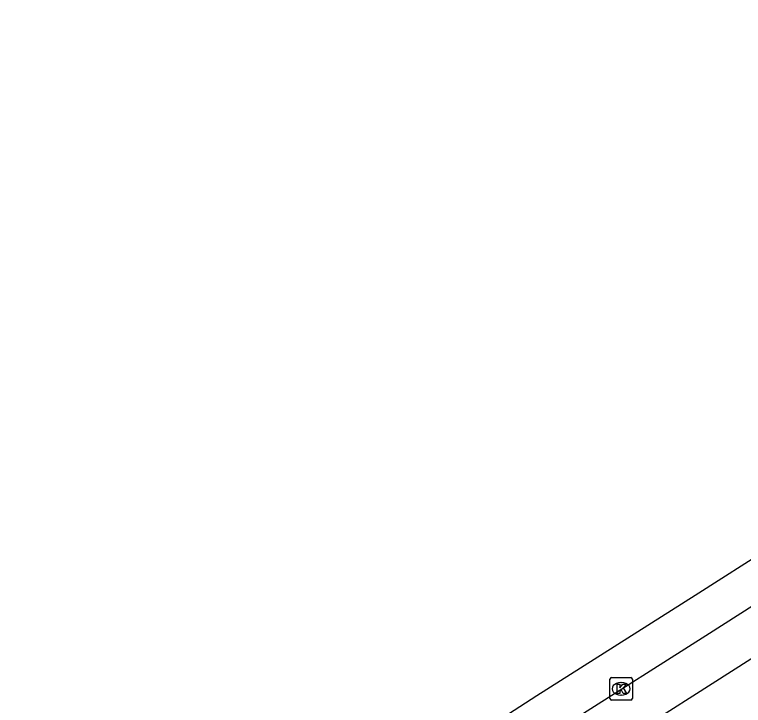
# Model space of a CAD drawing. Extents: x 159503 to 160347, y 382525 to 383272.
# Drawn here: x 159783.13 to 159815.47, y 383161.61 to 383192.29 of the extents above; entities that cross this region are included whole.
import ezdxf

# ---------------------------------------------------------------- set-up
doc = ezdxf.new("R2010")
doc.units = 0
for name, color, linetype in [('IMGEO_Kolk', 7, 'Continuous'), ('IMGEO_Rijbaan_lokaal_gesloten', 7, 'Continuous'), ('IMGEO_Voetpad_open', 7, 'Continuous')]:
    doc.layers.add(name, color=color, linetype=linetype)

msp = doc.modelspace()

# ---------------------------------------------------------------- linework, layer by layer
at = {"layer": 'IMGEO_Kolk'}
for p, q in [((159809.545, 383161.922), (159809.545, 383162.774)), ((159809.62, 383162.848), (159810.472, 383162.848)), ((159810.546, 383162.774), (159810.546, 383161.922)), ((159810.033, 383162.628), (159810.058, 383162.628)), ((159810.472, 383161.848), (159809.62, 383161.848)), ((159810.056, 383162.068), (159810.031, 383162.068))]:
    msp.add_line(p, q, dxfattribs=at)
for points in [[(159809.545, 383161.922), (159809.545, 383162.774)], [(159809.62, 383162.848), (159810.472, 383162.848)], [(159810.546, 383162.774), (159810.546, 383161.922)], [(159809.866, 383162.548), (159809.989, 383162.548), (159809.989, 383162.397), (159810.119, 383162.548), (159810.283, 383162.548), (159810.137, 383162.397), (159810.29, 383162.148), (159810.138, 383162.148), (159810.053, 383162.312), (159809.989, 383162.245), (159809.989, 383162.148), (159809.866, 383162.148), (159809.866, 383162.548)], [(159810.472, 383161.848), (159809.62, 383161.848)]]:
    msp.add_lwpolyline(points, dxfattribs=at)
for centre, start, end in [((159809.622, 383162.772), 91.552, 178.448), ((159809.622, 383162.772), 91.552, 178.448), ((159810.47, 383162.772), 1.552, 88.448), ((159810.47, 383162.772), 1.552, 88.448), ((159809.622, 383161.924), 181.552, 268.448), ((159809.622, 383161.924), 181.552, 268.448), ((159810.47, 383161.924), 271.552, 358.448), ((159810.47, 383161.924), 271.552, 358.448)]:
    msp.add_arc(centre, 0.0765, start, end, dxfattribs=at)
for centre, major_axis, ratio, start_param, end_param in [((159810.032, 383162.348), (-0.387, 0.002), 0.722429, 4.712389, 7.853982), ((159810.057, 383162.348), (-0.39, 0.002), 0.717154, 1.570796, 4.712389)]:
    msp.add_ellipse(centre, major_axis=major_axis, ratio=ratio, start_param=start_param, end_param=end_param, dxfattribs=at)
at = {"layer": 'IMGEO_Rijbaan_lokaal_gesloten'}
for points in [[(159783.129, 383148.501), (159789.43, 383151.698), (159793.256, 383153.812), (159796.935, 383156.075), (159802.071, 383159.31), (159806.3, 383162.05), (159813.325, 383166.51), (159823.487, 383172.985), (159829.121, 383176.57), (159840.622, 383183.949), (159853.667, 383192.289)], [(159807.939, 383160.989), (159813.8, 383164.72), (159822.635, 383170.351), (159828.873, 383174.384)]]:
    msp.add_lwpolyline(points, dxfattribs=at)
at = {"layer": 'IMGEO_Voetpad_open'}
msp.add_lwpolyline([(159829.345, 383172.324), (159821.969, 383167.609), (159809.636, 383159.722)], dxfattribs=at)

doc.saveas('drawing.dxf')
